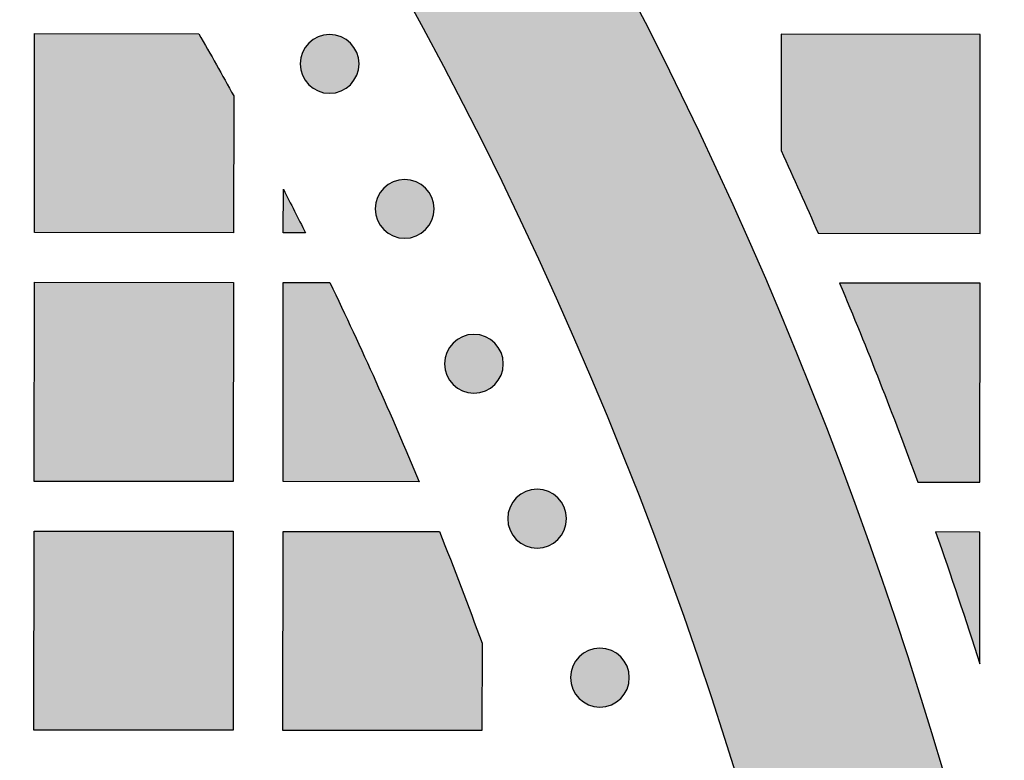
# Model space of a CAD drawing. Header units: millimetres. Extents: x -3873 to -97, y 912 to 4165.
# Tile 485 of 656: x -1459 to -1400, y 2983 to 3028. Entities that reach past the tile are written whole.
import ezdxf

# ---------------------------------------------------------------- set-up
doc = ezdxf.new("R2010")
doc.units = ezdxf.units.MM
doc.layers.add('pattern', color=7, linetype='Continuous', true_color=0x000000)

msp = doc.modelspace()

# ---------------------------------------------------------------- hatches: boundary and pattern name
at = {"layer": 'pattern'}
for points in [[(-1459.376, 3064.29), (-1458.047, 3064.119), (-1456.719, 3063.91), (-1455.394, 3063.663), (-1454.075, 3063.378), (-1452.761, 3063.056), (-1451.456, 3062.697), (-1450.161, 3062.3), (-1448.877, 3061.867), (-1447.605, 3061.397), (-1446.348, 3060.892), (-1445.107, 3060.352), (-1443.882, 3059.778), (-1442.677, 3059.171), (-1441.491, 3058.531), (-1440.327, 3057.859), (-1439.185, 3057.157), (-1436.495, 3053.165), (-1433.872, 3049.114), (-1431.318, 3045.006), (-1428.835, 3040.841), (-1426.425, 3036.622), (-1424.088, 3032.351), (-1421.828, 3028.03), (-1419.645, 3023.661), (-1417.541, 3019.246), (-1415.517, 3014.786), (-1413.575, 3010.285), (-1411.716, 3005.745), (-1409.94, 3001.167), (-1408.251, 2996.554), (-1406.647, 2991.909), (-1405.13, 2987.233), (-1403.702, 2982.53), (-1402.362, 2977.802), (-1401.111, 2973.051), (-1399.95, 2968.281), (-1398.88, 2963.492), (-1397.9, 2958.689), (-1397.011, 2953.873), (-1396.213, 2949.048), (-1395.507, 2944.215), (-1394.891, 2939.377), (-1394.366, 2934.537), (-1393.932, 2929.698), (-1393.589, 2924.862), (-1393.335, 2920.03), (-1393.171, 2915.207), (-1393.096, 2910.394), (-1405.096, 2910.406), (-1405.183, 2915.513), (-1405.375, 2920.633), (-1405.673, 2925.764), (-1406.077, 2930.902), (-1406.589, 2936.044), (-1407.208, 2941.187), (-1407.936, 2946.327), (-1408.772, 2951.461), (-1409.716, 2956.585), (-1410.768, 2961.696), (-1411.928, 2966.791), (-1413.196, 2971.865), (-1414.572, 2976.917), (-1416.053, 2981.942), (-1417.64, 2986.937), (-1419.332, 2991.899), (-1421.128, 2996.825), (-1423.026, 3001.71), (-1425.025, 3006.553), (-1427.124, 3011.349), (-1429.32, 3016.096), (-1431.613, 3020.792), (-1434, 3025.432), (-1436.48, 3030.014), (-1439.05, 3034.536), (-1441.708, 3038.995), (-1444.452, 3043.388), (-1447.28, 3047.714), (-1450.189, 3051.968), (-1453.176, 3056.151), (-1456.239, 3060.258)], [(-1446.478, 3023.295), (-1446.486, 3015.043), (-1458.486, 3015.055), (-1458.474, 3027.055), (-1448.581, 3027.045)], [(-1441.95, 3026.483), (-1441.922, 3026.511), (-1441.893, 3026.538), (-1441.863, 3026.565), (-1441.832, 3026.591), (-1441.801, 3026.617), (-1441.768, 3026.642), (-1441.735, 3026.667), (-1441.701, 3026.691), (-1441.666, 3026.714), (-1441.63, 3026.737), (-1441.594, 3026.759), (-1441.556, 3026.78), (-1441.518, 3026.8), (-1441.48, 3026.82), (-1441.44, 3026.839), (-1441.4, 3026.857), (-1441.359, 3026.874), (-1441.318, 3026.89), (-1441.276, 3026.905), (-1441.234, 3026.919), (-1441.191, 3026.932), (-1441.147, 3026.944), (-1441.103, 3026.955), (-1441.059, 3026.965), (-1441.014, 3026.973), (-1440.969, 3026.981), (-1440.924, 3026.987), (-1440.878, 3026.993), (-1440.833, 3026.997), (-1440.787, 3027), (-1440.741, 3027.001), (-1440.695, 3027.002), (-1440.649, 3027.001), (-1440.603, 3027), (-1440.558, 3026.997), (-1440.512, 3026.992), (-1440.467, 3026.987), (-1440.421, 3026.98), (-1440.376, 3026.973), (-1440.332, 3026.964), (-1440.287, 3026.954), (-1440.244, 3026.943), (-1440.2, 3026.931), (-1440.157, 3026.918), (-1440.115, 3026.904), (-1440.073, 3026.889), (-1440.031, 3026.872), (-1439.991, 3026.855), (-1439.951, 3026.837), (-1439.911, 3026.819), (-1439.872, 3026.799), (-1439.834, 3026.778), (-1439.797, 3026.757), (-1439.761, 3026.735), (-1439.725, 3026.712), (-1439.69, 3026.689), (-1439.656, 3026.665), (-1439.623, 3026.64), (-1439.59, 3026.615), (-1439.559, 3026.589), (-1439.528, 3026.563), (-1439.498, 3026.536), (-1439.469, 3026.509), (-1439.441, 3026.481), (-1439.414, 3026.453), (-1439.386, 3026.424), (-1439.36, 3026.394), (-1439.334, 3026.363), (-1439.308, 3026.332), (-1439.283, 3026.299), (-1439.258, 3026.266), (-1439.234, 3026.232), (-1439.211, 3026.197), (-1439.188, 3026.161), (-1439.166, 3026.124), (-1439.145, 3026.087), (-1439.124, 3026.049), (-1439.105, 3026.01), (-1439.086, 3025.971), (-1439.068, 3025.931), (-1439.051, 3025.89), (-1439.035, 3025.849), (-1439.02, 3025.807), (-1439.006, 3025.764), (-1438.993, 3025.721), (-1438.981, 3025.678), (-1438.97, 3025.634), (-1438.96, 3025.59), (-1438.951, 3025.545), (-1438.944, 3025.5), (-1438.937, 3025.455), (-1438.932, 3025.409), (-1438.928, 3025.364), (-1438.925, 3025.318), (-1438.923, 3025.272), (-1438.923, 3025.226), (-1438.923, 3025.18), (-1438.925, 3025.134), (-1438.928, 3025.088), (-1438.932, 3025.043), (-1438.938, 3024.997), (-1438.944, 3024.952), (-1438.952, 3024.907), (-1438.961, 3024.862), (-1438.971, 3024.818), (-1438.982, 3024.774), (-1438.994, 3024.731), (-1439.007, 3024.688), (-1439.021, 3024.645), (-1439.036, 3024.603), (-1439.052, 3024.562), (-1439.069, 3024.521), (-1439.087, 3024.481), (-1439.106, 3024.442), (-1439.126, 3024.403), (-1439.146, 3024.365), (-1439.168, 3024.328), (-1439.19, 3024.292), (-1439.212, 3024.256), (-1439.236, 3024.221), (-1439.26, 3024.187), (-1439.285, 3024.154), (-1439.31, 3024.121), (-1439.336, 3024.09), (-1439.362, 3024.059), (-1439.389, 3024.029), (-1439.416, 3024), (-1439.444, 3023.972), (-1439.472, 3023.944), (-1439.501, 3023.917), (-1439.531, 3023.891), (-1439.561, 3023.864), (-1439.593, 3023.839), (-1439.626, 3023.813), (-1439.659, 3023.789), (-1439.693, 3023.765), (-1439.728, 3023.741), (-1439.764, 3023.719), (-1439.8, 3023.697), (-1439.837, 3023.675), (-1439.875, 3023.655), (-1439.914, 3023.635), (-1439.954, 3023.617), (-1439.994, 3023.599), (-1440.035, 3023.582), (-1440.076, 3023.566), (-1440.118, 3023.551), (-1440.16, 3023.536), (-1440.203, 3023.523), (-1440.247, 3023.511), (-1440.291, 3023.501), (-1440.335, 3023.491), (-1440.38, 3023.482), (-1440.425, 3023.474), (-1440.47, 3023.468), (-1440.515, 3023.463), (-1440.561, 3023.459), (-1440.607, 3023.456), (-1440.653, 3023.454), (-1440.699, 3023.453), (-1440.745, 3023.454), (-1440.79, 3023.456), (-1440.836, 3023.459), (-1440.882, 3023.463), (-1440.927, 3023.468), (-1440.973, 3023.475), (-1441.018, 3023.483), (-1441.062, 3023.491), (-1441.106, 3023.501), (-1441.15, 3023.512), (-1441.194, 3023.524), (-1441.237, 3023.537), (-1441.279, 3023.552), (-1441.321, 3023.567), (-1441.362, 3023.583), (-1441.403, 3023.6), (-1441.443, 3023.618), (-1441.483, 3023.637), (-1441.521, 3023.657), (-1441.559, 3023.677), (-1441.597, 3023.698), (-1441.633, 3023.72), (-1441.669, 3023.743), (-1441.704, 3023.767), (-1441.738, 3023.791), (-1441.771, 3023.815), (-1441.803, 3023.841), (-1441.835, 3023.866), (-1441.866, 3023.893), (-1441.896, 3023.92), (-1441.925, 3023.947), (-1441.953, 3023.974), (-1441.98, 3024.002), (-1442.007, 3024.031), (-1442.034, 3024.061), (-1442.06, 3024.092), (-1442.086, 3024.124), (-1442.111, 3024.156), (-1442.136, 3024.19), (-1442.16, 3024.224), (-1442.183, 3024.259), (-1442.206, 3024.294), (-1442.228, 3024.331), (-1442.249, 3024.368), (-1442.27, 3024.406), (-1442.289, 3024.445), (-1442.308, 3024.484), (-1442.326, 3024.525), (-1442.343, 3024.565), (-1442.359, 3024.607), (-1442.374, 3024.649), (-1442.388, 3024.691), (-1442.401, 3024.734), (-1442.413, 3024.778), (-1442.424, 3024.821), (-1442.434, 3024.866), (-1442.443, 3024.91), (-1442.45, 3024.955), (-1442.457, 3025.001), (-1442.462, 3025.046), (-1442.466, 3025.092), (-1442.469, 3025.138), (-1442.471, 3025.183), (-1442.471, 3025.229), (-1442.471, 3025.275), (-1442.469, 3025.321), (-1442.466, 3025.367), (-1442.462, 3025.413), (-1442.456, 3025.458), (-1442.45, 3025.503), (-1442.442, 3025.548), (-1442.433, 3025.593), (-1442.423, 3025.637), (-1442.412, 3025.681), (-1442.4, 3025.725), (-1442.387, 3025.768), (-1442.373, 3025.81), (-1442.358, 3025.852), (-1442.342, 3025.893), (-1442.325, 3025.934), (-1442.307, 3025.974), (-1442.288, 3026.013), (-1442.268, 3026.052), (-1442.248, 3026.09), (-1442.226, 3026.127), (-1442.204, 3026.164), (-1442.181, 3026.2), (-1442.158, 3026.234), (-1442.134, 3026.269), (-1442.109, 3026.302), (-1442.084, 3026.334), (-1442.058, 3026.366), (-1442.032, 3026.397), (-1442.005, 3026.426), (-1441.978, 3026.455)], [(-1413.481, 3019.998), (-1411.246, 3015.01), (-1401.486, 3015), (-1401.475, 3027.001), (-1413.475, 3027.012)], [(-1437.427, 3017.741), (-1437.399, 3017.769), (-1437.37, 3017.796), (-1437.34, 3017.823), (-1437.309, 3017.849), (-1437.277, 3017.875), (-1437.245, 3017.9), (-1437.212, 3017.924), (-1437.177, 3017.948), (-1437.143, 3017.972), (-1437.107, 3017.994), (-1437.07, 3018.016), (-1437.033, 3018.038), (-1436.995, 3018.058), (-1436.956, 3018.078), (-1436.917, 3018.097), (-1436.877, 3018.114), (-1436.836, 3018.131), (-1436.795, 3018.147), (-1436.753, 3018.163), (-1436.71, 3018.177), (-1436.667, 3018.19), (-1436.624, 3018.202), (-1436.58, 3018.213), (-1436.535, 3018.222), (-1436.491, 3018.231), (-1436.446, 3018.239), (-1436.401, 3018.245), (-1436.355, 3018.25), (-1436.309, 3018.255), (-1436.264, 3018.257), (-1436.218, 3018.259), (-1436.172, 3018.26), (-1436.126, 3018.259), (-1436.08, 3018.257), (-1436.034, 3018.254), (-1435.989, 3018.25), (-1435.943, 3018.245), (-1435.898, 3018.238), (-1435.853, 3018.231), (-1435.808, 3018.222), (-1435.764, 3018.212), (-1435.72, 3018.201), (-1435.677, 3018.189), (-1435.634, 3018.176), (-1435.591, 3018.161), (-1435.549, 3018.146), (-1435.508, 3018.13), (-1435.467, 3018.113), (-1435.427, 3018.095), (-1435.388, 3018.076), (-1435.349, 3018.057), (-1435.311, 3018.036), (-1435.274, 3018.015), (-1435.237, 3017.993), (-1435.202, 3017.97), (-1435.167, 3017.946), (-1435.133, 3017.922), (-1435.099, 3017.898), (-1435.067, 3017.872), (-1435.035, 3017.847), (-1435.005, 3017.82), (-1434.975, 3017.794), (-1434.946, 3017.766), (-1434.918, 3017.739), (-1434.89, 3017.711), (-1434.863, 3017.682), (-1434.836, 3017.652), (-1434.81, 3017.621), (-1434.784, 3017.589), (-1434.759, 3017.557), (-1434.735, 3017.524), (-1434.711, 3017.489), (-1434.687, 3017.454), (-1434.664, 3017.419), (-1434.643, 3017.382), (-1434.621, 3017.345), (-1434.601, 3017.307), (-1434.581, 3017.268), (-1434.562, 3017.229), (-1434.544, 3017.189), (-1434.527, 3017.148), (-1434.511, 3017.106), (-1434.496, 3017.065), (-1434.482, 3017.022), (-1434.469, 3016.979), (-1434.457, 3016.936), (-1434.446, 3016.892), (-1434.437, 3016.847), (-1434.428, 3016.803), (-1434.42, 3016.758), (-1434.414, 3016.712), (-1434.409, 3016.667), (-1434.404, 3016.621), (-1434.401, 3016.576), (-1434.4, 3016.53), (-1434.399, 3016.484), (-1434.4, 3016.438), (-1434.402, 3016.392), (-1434.405, 3016.346), (-1434.409, 3016.301), (-1434.414, 3016.255), (-1434.421, 3016.21), (-1434.428, 3016.165), (-1434.437, 3016.12), (-1434.447, 3016.076), (-1434.458, 3016.032), (-1434.47, 3015.989), (-1434.483, 3015.946), (-1434.497, 3015.903), (-1434.513, 3015.861), (-1434.529, 3015.82), (-1434.546, 3015.779), (-1434.564, 3015.739), (-1434.583, 3015.7), (-1434.602, 3015.661), (-1434.623, 3015.623), (-1434.644, 3015.586), (-1434.666, 3015.549), (-1434.689, 3015.514), (-1434.712, 3015.479), (-1434.737, 3015.445), (-1434.761, 3015.411), (-1434.787, 3015.379), (-1434.812, 3015.347), (-1434.839, 3015.317), (-1434.865, 3015.287), (-1434.893, 3015.258), (-1434.92, 3015.23), (-1434.948, 3015.202), (-1434.977, 3015.175), (-1435.007, 3015.148), (-1435.038, 3015.122), (-1435.07, 3015.096), (-1435.102, 3015.071), (-1435.135, 3015.047), (-1435.17, 3015.023), (-1435.204, 3014.999), (-1435.24, 3014.976), (-1435.277, 3014.954), (-1435.314, 3014.933), (-1435.352, 3014.913), (-1435.391, 3014.893), (-1435.43, 3014.874), (-1435.47, 3014.856), (-1435.511, 3014.839), (-1435.552, 3014.823), (-1435.594, 3014.808), (-1435.637, 3014.794), (-1435.68, 3014.781), (-1435.723, 3014.769), (-1435.767, 3014.758), (-1435.812, 3014.748), (-1435.856, 3014.74), (-1435.901, 3014.732), (-1435.946, 3014.726), (-1435.992, 3014.72), (-1436.038, 3014.716), (-1436.083, 3014.713), (-1436.129, 3014.712), (-1436.175, 3014.711), (-1436.221, 3014.712), (-1436.267, 3014.714), (-1436.313, 3014.717), (-1436.358, 3014.721), (-1436.404, 3014.726), (-1436.449, 3014.733), (-1436.494, 3014.74), (-1436.539, 3014.749), (-1436.583, 3014.759), (-1436.627, 3014.77), (-1436.67, 3014.782), (-1436.713, 3014.795), (-1436.756, 3014.809), (-1436.798, 3014.825), (-1436.839, 3014.841), (-1436.88, 3014.858), (-1436.92, 3014.876), (-1436.959, 3014.895), (-1436.998, 3014.914), (-1437.036, 3014.935), (-1437.073, 3014.956), (-1437.11, 3014.978), (-1437.145, 3015.001), (-1437.18, 3015.024), (-1437.214, 3015.049), (-1437.248, 3015.073), (-1437.28, 3015.098), (-1437.312, 3015.124), (-1437.342, 3015.151), (-1437.372, 3015.177), (-1437.401, 3015.204), (-1437.429, 3015.232), (-1437.457, 3015.26), (-1437.484, 3015.289), (-1437.511, 3015.319), (-1437.537, 3015.35), (-1437.563, 3015.382), (-1437.588, 3015.414), (-1437.612, 3015.447), (-1437.636, 3015.481), (-1437.66, 3015.516), (-1437.683, 3015.552), (-1437.704, 3015.589), (-1437.726, 3015.626), (-1437.746, 3015.664), (-1437.766, 3015.703), (-1437.785, 3015.742), (-1437.803, 3015.782), (-1437.82, 3015.823), (-1437.836, 3015.864), (-1437.851, 3015.906), (-1437.865, 3015.949), (-1437.878, 3015.992), (-1437.89, 3016.035), (-1437.901, 3016.079), (-1437.91, 3016.124), (-1437.919, 3016.168), (-1437.927, 3016.213), (-1437.933, 3016.258), (-1437.938, 3016.304), (-1437.943, 3016.35), (-1437.946, 3016.395), (-1437.947, 3016.441), (-1437.948, 3016.487), (-1437.947, 3016.533), (-1437.945, 3016.579), (-1437.942, 3016.625), (-1437.938, 3016.67), (-1437.933, 3016.716), (-1437.926, 3016.761), (-1437.919, 3016.806), (-1437.91, 3016.851), (-1437.9, 3016.895), (-1437.889, 3016.939), (-1437.877, 3016.982), (-1437.864, 3017.025), (-1437.85, 3017.068), (-1437.834, 3017.11), (-1437.818, 3017.151), (-1437.801, 3017.192), (-1437.783, 3017.232), (-1437.764, 3017.271), (-1437.745, 3017.31), (-1437.724, 3017.348), (-1437.703, 3017.385), (-1437.681, 3017.422), (-1437.658, 3017.457), (-1437.635, 3017.492), (-1437.61, 3017.526), (-1437.586, 3017.56), (-1437.56, 3017.592), (-1437.535, 3017.624), (-1437.508, 3017.654), (-1437.482, 3017.684), (-1437.454, 3017.713)], [(-1442.153, 3015.039), (-1443.486, 3015.04), (-1443.483, 3017.663)], [(-1446.5, 3000.043), (-1458.5, 3000.055), (-1458.488, 3012.055), (-1446.488, 3012.043)], [(-1435.302, 3000.033), (-1443.5, 3000.041), (-1443.488, 3012.04), (-1440.681, 3012.038), (-1437.908, 3006.072)], [(-1409.96, 3012.008), (-1407.529, 3006.035), (-1405.242, 3000.004), (-1401.5, 3000.001), (-1401.489, 3012)], [(-1433.252, 3008.398), (-1433.224, 3008.426), (-1433.195, 3008.453), (-1433.165, 3008.479), (-1433.134, 3008.506), (-1433.103, 3008.531), (-1433.07, 3008.557), (-1433.037, 3008.581), (-1433.003, 3008.605), (-1432.968, 3008.629), (-1432.932, 3008.651), (-1432.896, 3008.673), (-1432.858, 3008.694), (-1432.82, 3008.715), (-1432.782, 3008.735), (-1432.742, 3008.753), (-1432.702, 3008.771), (-1432.661, 3008.788), (-1432.62, 3008.804), (-1432.578, 3008.819), (-1432.536, 3008.833), (-1432.493, 3008.847), (-1432.449, 3008.858), (-1432.405, 3008.869), (-1432.361, 3008.879), (-1432.316, 3008.888), (-1432.271, 3008.896), (-1432.226, 3008.902), (-1432.181, 3008.907), (-1432.135, 3008.911), (-1432.089, 3008.914), (-1432.043, 3008.916), (-1431.997, 3008.917), (-1431.951, 3008.916), (-1431.905, 3008.914), (-1431.86, 3008.911), (-1431.814, 3008.907), (-1431.769, 3008.902), (-1431.723, 3008.895), (-1431.678, 3008.887), (-1431.634, 3008.879), (-1431.589, 3008.869), (-1431.546, 3008.858), (-1431.502, 3008.846), (-1431.459, 3008.832), (-1431.417, 3008.818), (-1431.375, 3008.803), (-1431.333, 3008.787), (-1431.293, 3008.77), (-1431.253, 3008.752), (-1431.213, 3008.733), (-1431.175, 3008.713), (-1431.137, 3008.693), (-1431.099, 3008.672), (-1431.063, 3008.649), (-1431.027, 3008.627), (-1430.992, 3008.603), (-1430.958, 3008.579), (-1430.925, 3008.554), (-1430.892, 3008.529), (-1430.861, 3008.503), (-1430.83, 3008.477), (-1430.8, 3008.45), (-1430.771, 3008.423), (-1430.743, 3008.396), (-1430.716, 3008.367), (-1430.689, 3008.338), (-1430.662, 3008.309), (-1430.636, 3008.278), (-1430.61, 3008.246), (-1430.585, 3008.214), (-1430.56, 3008.18), (-1430.536, 3008.146), (-1430.513, 3008.111), (-1430.49, 3008.076), (-1430.468, 3008.039), (-1430.447, 3008.002), (-1430.426, 3007.964), (-1430.407, 3007.925), (-1430.388, 3007.886), (-1430.37, 3007.845), (-1430.353, 3007.805), (-1430.337, 3007.763), (-1430.322, 3007.721), (-1430.308, 3007.679), (-1430.295, 3007.636), (-1430.283, 3007.592), (-1430.272, 3007.548), (-1430.262, 3007.504), (-1430.253, 3007.46), (-1430.246, 3007.415), (-1430.239, 3007.369), (-1430.234, 3007.324), (-1430.23, 3007.278), (-1430.227, 3007.232), (-1430.225, 3007.186), (-1430.225, 3007.141), (-1430.225, 3007.095), (-1430.227, 3007.049), (-1430.23, 3007.003), (-1430.234, 3006.957), (-1430.24, 3006.912), (-1430.246, 3006.867), (-1430.254, 3006.822), (-1430.263, 3006.777), (-1430.273, 3006.733), (-1430.284, 3006.689), (-1430.296, 3006.645), (-1430.309, 3006.602), (-1430.323, 3006.56), (-1430.338, 3006.518), (-1430.354, 3006.477), (-1430.371, 3006.436), (-1430.389, 3006.396), (-1430.408, 3006.356), (-1430.428, 3006.318), (-1430.448, 3006.28), (-1430.47, 3006.243), (-1430.492, 3006.206), (-1430.515, 3006.17), (-1430.538, 3006.135), (-1430.562, 3006.101), (-1430.587, 3006.068), (-1430.612, 3006.036), (-1430.638, 3006.004), (-1430.664, 3005.973), (-1430.691, 3005.944), (-1430.718, 3005.915), (-1430.746, 3005.886), (-1430.774, 3005.859), (-1430.803, 3005.832), (-1430.833, 3005.805), (-1430.863, 3005.779), (-1430.895, 3005.753), (-1430.928, 3005.728), (-1430.961, 3005.703), (-1430.995, 3005.679), (-1431.03, 3005.656), (-1431.066, 3005.633), (-1431.102, 3005.611), (-1431.139, 3005.59), (-1431.178, 3005.57), (-1431.216, 3005.55), (-1431.256, 3005.531), (-1431.296, 3005.513), (-1431.337, 3005.496), (-1431.378, 3005.48), (-1431.42, 3005.465), (-1431.462, 3005.451), (-1431.505, 3005.438), (-1431.549, 3005.426), (-1431.593, 3005.415), (-1431.637, 3005.405), (-1431.682, 3005.397), (-1431.727, 3005.389), (-1431.772, 3005.383), (-1431.817, 3005.377), (-1431.863, 3005.373), (-1431.909, 3005.37), (-1431.955, 3005.368), (-1432.001, 3005.368), (-1432.047, 3005.369), (-1432.092, 3005.37), (-1432.138, 3005.373), (-1432.184, 3005.378), (-1432.229, 3005.383), (-1432.275, 3005.389), (-1432.32, 3005.397), (-1432.364, 3005.406), (-1432.408, 3005.416), (-1432.452, 3005.427), (-1432.496, 3005.439), (-1432.539, 3005.452), (-1432.581, 3005.466), (-1432.623, 3005.481), (-1432.665, 3005.497), (-1432.705, 3005.515), (-1432.745, 3005.533), (-1432.785, 3005.551), (-1432.823, 3005.571), (-1432.861, 3005.592), (-1432.899, 3005.613), (-1432.935, 3005.635), (-1432.971, 3005.658), (-1433.006, 3005.681), (-1433.04, 3005.705), (-1433.073, 3005.73), (-1433.106, 3005.755), (-1433.137, 3005.781), (-1433.168, 3005.807), (-1433.198, 3005.834), (-1433.227, 3005.861), (-1433.255, 3005.889), (-1433.282, 3005.917), (-1433.309, 3005.946), (-1433.336, 3005.976), (-1433.362, 3006.007), (-1433.388, 3006.038), (-1433.413, 3006.071), (-1433.438, 3006.104), (-1433.462, 3006.138), (-1433.485, 3006.173), (-1433.508, 3006.209), (-1433.53, 3006.245), (-1433.551, 3006.283), (-1433.572, 3006.321), (-1433.591, 3006.36), (-1433.61, 3006.399), (-1433.628, 3006.439), (-1433.645, 3006.48), (-1433.661, 3006.521), (-1433.676, 3006.563), (-1433.69, 3006.606), (-1433.703, 3006.649), (-1433.715, 3006.692), (-1433.726, 3006.736), (-1433.736, 3006.78), (-1433.745, 3006.825), (-1433.752, 3006.87), (-1433.759, 3006.915), (-1433.764, 3006.961), (-1433.768, 3007.006), (-1433.771, 3007.052), (-1433.773, 3007.098), (-1433.773, 3007.144), (-1433.773, 3007.19), (-1433.771, 3007.236), (-1433.768, 3007.282), (-1433.764, 3007.327), (-1433.758, 3007.373), (-1433.752, 3007.418), (-1433.744, 3007.463), (-1433.735, 3007.507), (-1433.725, 3007.552), (-1433.714, 3007.596), (-1433.702, 3007.639), (-1433.689, 3007.682), (-1433.675, 3007.725), (-1433.66, 3007.766), (-1433.644, 3007.808), (-1433.627, 3007.849), (-1433.609, 3007.889), (-1433.59, 3007.928), (-1433.57, 3007.967), (-1433.55, 3008.005), (-1433.528, 3008.042), (-1433.506, 3008.078), (-1433.483, 3008.114), (-1433.46, 3008.149), (-1433.436, 3008.183), (-1433.411, 3008.216), (-1433.386, 3008.249), (-1433.36, 3008.28), (-1433.334, 3008.311), (-1433.307, 3008.341), (-1433.28, 3008.37)], [(-1429.44, 2999.061), (-1429.412, 2999.089), (-1429.383, 2999.116), (-1429.353, 2999.143), (-1429.322, 2999.169), (-1429.291, 2999.194), (-1429.258, 2999.22), (-1429.225, 2999.244), (-1429.191, 2999.268), (-1429.156, 2999.292), (-1429.12, 2999.314), (-1429.083, 2999.336), (-1429.046, 2999.358), (-1429.008, 2999.378), (-1428.969, 2999.398), (-1428.93, 2999.417), (-1428.89, 2999.434), (-1428.849, 2999.451), (-1428.808, 2999.467), (-1428.766, 2999.483), (-1428.723, 2999.497), (-1428.68, 2999.51), (-1428.637, 2999.522), (-1428.593, 2999.533), (-1428.549, 2999.542), (-1428.504, 2999.551), (-1428.459, 2999.559), (-1428.414, 2999.565), (-1428.368, 2999.57), (-1428.323, 2999.574), (-1428.277, 2999.577), (-1428.231, 2999.579), (-1428.185, 2999.58), (-1428.139, 2999.579), (-1428.093, 2999.577), (-1428.047, 2999.574), (-1428.002, 2999.57), (-1427.956, 2999.565), (-1427.911, 2999.558), (-1427.866, 2999.551), (-1427.821, 2999.542), (-1427.777, 2999.532), (-1427.733, 2999.521), (-1427.69, 2999.509), (-1427.647, 2999.496), (-1427.604, 2999.481), (-1427.563, 2999.466), (-1427.521, 2999.45), (-1427.48, 2999.433), (-1427.44, 2999.415), (-1427.401, 2999.396), (-1427.362, 2999.377), (-1427.324, 2999.356), (-1427.287, 2999.335), (-1427.251, 2999.313), (-1427.215, 2999.29), (-1427.18, 2999.266), (-1427.146, 2999.242), (-1427.113, 2999.218), (-1427.08, 2999.192), (-1427.049, 2999.167), (-1427.018, 2999.14), (-1426.988, 2999.114), (-1426.959, 2999.086), (-1426.931, 2999.059), (-1426.903, 2999.031), (-1426.876, 2999.002), (-1426.85, 2998.972), (-1426.823, 2998.941), (-1426.798, 2998.909), (-1426.772, 2998.877), (-1426.748, 2998.844), (-1426.724, 2998.809), (-1426.7, 2998.774), (-1426.678, 2998.739), (-1426.656, 2998.702), (-1426.634, 2998.665), (-1426.614, 2998.627), (-1426.594, 2998.588), (-1426.576, 2998.549), (-1426.558, 2998.509), (-1426.541, 2998.468), (-1426.525, 2998.426), (-1426.51, 2998.384), (-1426.495, 2998.342), (-1426.482, 2998.299), (-1426.47, 2998.256), (-1426.46, 2998.212), (-1426.45, 2998.167), (-1426.441, 2998.123), (-1426.433, 2998.078), (-1426.427, 2998.032), (-1426.422, 2997.987), (-1426.418, 2997.941), (-1426.415, 2997.896), (-1426.413, 2997.85), (-1426.412, 2997.804), (-1426.413, 2997.758), (-1426.415, 2997.712), (-1426.418, 2997.666), (-1426.422, 2997.62), (-1426.427, 2997.575), (-1426.434, 2997.53), (-1426.442, 2997.485), (-1426.45, 2997.44), (-1426.46, 2997.396), (-1426.471, 2997.352), (-1426.483, 2997.309), (-1426.497, 2997.266), (-1426.511, 2997.223), (-1426.526, 2997.181), (-1426.542, 2997.14), (-1426.559, 2997.099), (-1426.577, 2997.059), (-1426.596, 2997.02), (-1426.616, 2996.981), (-1426.636, 2996.943), (-1426.657, 2996.906), (-1426.679, 2996.869), (-1426.702, 2996.834), (-1426.726, 2996.799), (-1426.75, 2996.765), (-1426.774, 2996.731), (-1426.8, 2996.699), (-1426.826, 2996.667), (-1426.852, 2996.637), (-1426.879, 2996.607), (-1426.906, 2996.578), (-1426.933, 2996.55), (-1426.961, 2996.522), (-1426.991, 2996.495), (-1427.02, 2996.468), (-1427.051, 2996.442), (-1427.083, 2996.416), (-1427.115, 2996.391), (-1427.149, 2996.366), (-1427.183, 2996.342), (-1427.218, 2996.319), (-1427.253, 2996.296), (-1427.29, 2996.274), (-1427.327, 2996.253), (-1427.365, 2996.233), (-1427.404, 2996.213), (-1427.443, 2996.194), (-1427.484, 2996.176), (-1427.524, 2996.159), (-1427.566, 2996.143), (-1427.608, 2996.128), (-1427.65, 2996.114), (-1427.693, 2996.101), (-1427.737, 2996.089), (-1427.78, 2996.078), (-1427.825, 2996.068), (-1427.869, 2996.06), (-1427.914, 2996.052), (-1427.96, 2996.046), (-1428.005, 2996.04), (-1428.051, 2996.036), (-1428.097, 2996.033), (-1428.142, 2996.032), (-1428.188, 2996.031), (-1428.234, 2996.032), (-1428.28, 2996.034), (-1428.326, 2996.037), (-1428.372, 2996.041), (-1428.417, 2996.046), (-1428.462, 2996.053), (-1428.507, 2996.06), (-1428.552, 2996.069), (-1428.596, 2996.079), (-1428.64, 2996.09), (-1428.684, 2996.102), (-1428.727, 2996.115), (-1428.769, 2996.129), (-1428.811, 2996.145), (-1428.852, 2996.161), (-1428.893, 2996.178), (-1428.933, 2996.196), (-1428.972, 2996.215), (-1429.011, 2996.234), (-1429.049, 2996.255), (-1429.086, 2996.276), (-1429.123, 2996.298), (-1429.159, 2996.321), (-1429.193, 2996.344), (-1429.228, 2996.368), (-1429.261, 2996.393), (-1429.293, 2996.418), (-1429.325, 2996.444), (-1429.356, 2996.47), (-1429.385, 2996.497), (-1429.414, 2996.524), (-1429.443, 2996.552), (-1429.47, 2996.58), (-1429.497, 2996.609), (-1429.524, 2996.639), (-1429.55, 2996.67), (-1429.576, 2996.702), (-1429.601, 2996.734), (-1429.626, 2996.767), (-1429.65, 2996.801), (-1429.673, 2996.836), (-1429.696, 2996.872), (-1429.718, 2996.909), (-1429.739, 2996.946), (-1429.759, 2996.984), (-1429.779, 2997.023), (-1429.798, 2997.062), (-1429.816, 2997.102), (-1429.833, 2997.143), (-1429.849, 2997.184), (-1429.864, 2997.226), (-1429.878, 2997.269), (-1429.891, 2997.312), (-1429.903, 2997.355), (-1429.914, 2997.399), (-1429.924, 2997.443), (-1429.932, 2997.488), (-1429.94, 2997.533), (-1429.946, 2997.578), (-1429.952, 2997.624), (-1429.956, 2997.669), (-1429.959, 2997.715), (-1429.96, 2997.761), (-1429.961, 2997.807), (-1429.96, 2997.853), (-1429.959, 2997.899), (-1429.956, 2997.945), (-1429.951, 2997.99), (-1429.946, 2998.036), (-1429.939, 2998.081), (-1429.932, 2998.126), (-1429.923, 2998.171), (-1429.913, 2998.215), (-1429.902, 2998.259), (-1429.89, 2998.302), (-1429.877, 2998.345), (-1429.863, 2998.388), (-1429.848, 2998.43), (-1429.831, 2998.471), (-1429.814, 2998.512), (-1429.796, 2998.552), (-1429.778, 2998.591), (-1429.758, 2998.63), (-1429.737, 2998.668), (-1429.716, 2998.705), (-1429.694, 2998.742), (-1429.671, 2998.777), (-1429.648, 2998.812), (-1429.624, 2998.846), (-1429.599, 2998.88), (-1429.574, 2998.912), (-1429.548, 2998.944), (-1429.522, 2998.974), (-1429.495, 2999.004), (-1429.468, 2999.033)], [(-1446.503, 2997.043), (-1446.514, 2985.043), (-1458.514, 2985.055), (-1458.503, 2997.055)], [(-1431.509, 2990.305), (-1431.514, 2985.029), (-1443.514, 2985.041), (-1443.503, 2997.04), (-1434.079, 2997.031)], [(-1401.511, 2989.055), (-1401.503, 2997), (-1404.166, 2997.003)], [(-1425.658, 2989.477), (-1425.629, 2989.504), (-1425.6, 2989.531), (-1425.57, 2989.558), (-1425.54, 2989.584), (-1425.508, 2989.61), (-1425.476, 2989.635), (-1425.442, 2989.66), (-1425.408, 2989.684), (-1425.373, 2989.707), (-1425.337, 2989.73), (-1425.301, 2989.752), (-1425.264, 2989.773), (-1425.226, 2989.794), (-1425.187, 2989.813), (-1425.147, 2989.832), (-1425.107, 2989.85), (-1425.067, 2989.867), (-1425.025, 2989.883), (-1424.983, 2989.898), (-1424.941, 2989.912), (-1424.898, 2989.925), (-1424.854, 2989.937), (-1424.81, 2989.948), (-1424.766, 2989.958), (-1424.721, 2989.967), (-1424.676, 2989.974), (-1424.631, 2989.981), (-1424.586, 2989.986), (-1424.54, 2989.99), (-1424.494, 2989.993), (-1424.448, 2989.995), (-1424.402, 2989.995), (-1424.357, 2989.995), (-1424.311, 2989.993), (-1424.265, 2989.99), (-1424.219, 2989.986), (-1424.174, 2989.98), (-1424.129, 2989.974), (-1424.084, 2989.966), (-1424.039, 2989.957), (-1423.995, 2989.947), (-1423.951, 2989.936), (-1423.907, 2989.924), (-1423.864, 2989.911), (-1423.822, 2989.897), (-1423.78, 2989.882), (-1423.739, 2989.866), (-1423.698, 2989.849), (-1423.658, 2989.831), (-1423.618, 2989.812), (-1423.58, 2989.792), (-1423.542, 2989.772), (-1423.504, 2989.75), (-1423.468, 2989.728), (-1423.432, 2989.705), (-1423.397, 2989.682), (-1423.363, 2989.658), (-1423.33, 2989.633), (-1423.298, 2989.608), (-1423.266, 2989.582), (-1423.235, 2989.556), (-1423.205, 2989.529), (-1423.176, 2989.502), (-1423.148, 2989.474), (-1423.121, 2989.446), (-1423.094, 2989.417), (-1423.067, 2989.387), (-1423.041, 2989.356), (-1423.015, 2989.325), (-1422.99, 2989.292), (-1422.965, 2989.259), (-1422.941, 2989.225), (-1422.918, 2989.19), (-1422.895, 2989.154), (-1422.873, 2989.118), (-1422.852, 2989.08), (-1422.831, 2989.042), (-1422.812, 2989.004), (-1422.793, 2988.964), (-1422.775, 2988.924), (-1422.758, 2988.883), (-1422.742, 2988.842), (-1422.727, 2988.8), (-1422.713, 2988.758), (-1422.7, 2988.715), (-1422.688, 2988.671), (-1422.677, 2988.627), (-1422.667, 2988.583), (-1422.658, 2988.538), (-1422.651, 2988.493), (-1422.644, 2988.448), (-1422.639, 2988.403), (-1422.635, 2988.357), (-1422.632, 2988.311), (-1422.63, 2988.265), (-1422.63, 2988.219), (-1422.63, 2988.173), (-1422.632, 2988.127), (-1422.635, 2988.082), (-1422.639, 2988.036), (-1422.645, 2987.991), (-1422.651, 2987.945), (-1422.659, 2987.9), (-1422.668, 2987.856), (-1422.678, 2987.811), (-1422.689, 2987.768), (-1422.701, 2987.724), (-1422.714, 2987.681), (-1422.728, 2987.639), (-1422.743, 2987.597), (-1422.759, 2987.555), (-1422.776, 2987.515), (-1422.794, 2987.475), (-1422.813, 2987.435), (-1422.833, 2987.397), (-1422.854, 2987.359), (-1422.875, 2987.321), (-1422.897, 2987.285), (-1422.92, 2987.249), (-1422.943, 2987.214), (-1422.967, 2987.18), (-1422.992, 2987.147), (-1423.017, 2987.114), (-1423.043, 2987.083), (-1423.069, 2987.052), (-1423.096, 2987.022), (-1423.123, 2986.993), (-1423.151, 2986.965), (-1423.179, 2986.938), (-1423.208, 2986.911), (-1423.238, 2986.884), (-1423.269, 2986.858), (-1423.3, 2986.832), (-1423.333, 2986.807), (-1423.366, 2986.782), (-1423.4, 2986.758), (-1423.435, 2986.735), (-1423.471, 2986.712), (-1423.507, 2986.69), (-1423.545, 2986.669), (-1423.583, 2986.648), (-1423.621, 2986.629), (-1423.661, 2986.61), (-1423.701, 2986.592), (-1423.742, 2986.575), (-1423.783, 2986.559), (-1423.825, 2986.544), (-1423.868, 2986.53), (-1423.911, 2986.517), (-1423.954, 2986.505), (-1423.998, 2986.494), (-1424.042, 2986.484), (-1424.087, 2986.475), (-1424.132, 2986.468), (-1424.177, 2986.461), (-1424.223, 2986.456), (-1424.268, 2986.452), (-1424.314, 2986.449), (-1424.36, 2986.447), (-1424.406, 2986.447), (-1424.452, 2986.447), (-1424.498, 2986.449), (-1424.543, 2986.452), (-1424.589, 2986.456), (-1424.635, 2986.462), (-1424.68, 2986.468), (-1424.725, 2986.476), (-1424.769, 2986.485), (-1424.814, 2986.495), (-1424.858, 2986.506), (-1424.901, 2986.518), (-1424.944, 2986.531), (-1424.986, 2986.545), (-1425.028, 2986.56), (-1425.07, 2986.576), (-1425.11, 2986.593), (-1425.15, 2986.611), (-1425.19, 2986.63), (-1425.229, 2986.65), (-1425.267, 2986.67), (-1425.304, 2986.692), (-1425.34, 2986.714), (-1425.376, 2986.737), (-1425.411, 2986.76), (-1425.445, 2986.784), (-1425.478, 2986.809), (-1425.511, 2986.834), (-1425.542, 2986.86), (-1425.573, 2986.886), (-1425.603, 2986.913), (-1425.632, 2986.94), (-1425.66, 2986.968), (-1425.687, 2986.996), (-1425.715, 2987.025), (-1425.741, 2987.055), (-1425.767, 2987.085), (-1425.793, 2987.117), (-1425.818, 2987.15), (-1425.843, 2987.183), (-1425.867, 2987.217), (-1425.89, 2987.252), (-1425.913, 2987.288), (-1425.935, 2987.324), (-1425.956, 2987.361), (-1425.977, 2987.4), (-1425.996, 2987.438), (-1426.015, 2987.478), (-1426.033, 2987.518), (-1426.05, 2987.559), (-1426.066, 2987.6), (-1426.081, 2987.642), (-1426.095, 2987.684), (-1426.108, 2987.727), (-1426.12, 2987.771), (-1426.131, 2987.815), (-1426.141, 2987.859), (-1426.15, 2987.904), (-1426.157, 2987.949), (-1426.164, 2987.994), (-1426.169, 2988.039), (-1426.173, 2988.085), (-1426.176, 2988.131), (-1426.178, 2988.177), (-1426.178, 2988.223), (-1426.178, 2988.269), (-1426.176, 2988.314), (-1426.173, 2988.36), (-1426.169, 2988.406), (-1426.163, 2988.451), (-1426.157, 2988.497), (-1426.149, 2988.542), (-1426.14, 2988.586), (-1426.131, 2988.63), (-1426.12, 2988.674), (-1426.107, 2988.718), (-1426.094, 2988.761), (-1426.08, 2988.803), (-1426.065, 2988.845), (-1426.049, 2988.887), (-1426.032, 2988.927), (-1426.014, 2988.967), (-1425.995, 2989.007), (-1425.975, 2989.045), (-1425.955, 2989.083), (-1425.933, 2989.121), (-1425.911, 2989.157), (-1425.889, 2989.193), (-1425.865, 2989.228), (-1425.841, 2989.262), (-1425.816, 2989.295), (-1425.791, 2989.328), (-1425.765, 2989.359), (-1425.739, 2989.39), (-1425.712, 2989.42), (-1425.685, 2989.449)]]:
    msp.add_hatch(color=256, dxfattribs=at).paths.add_polyline_path(points, flags=0)

# ---------------------------------------------------------------- linework, layer by layer
for points in [[(-1446.478, 3023.295), (-1446.486, 3015.043), (-1458.486, 3015.055), (-1458.474, 3027.055), (-1448.581, 3027.045)], [(-1411.246, 3015.01), (-1401.486, 3015), (-1401.475, 3027.001), (-1413.475, 3027.012), (-1413.481, 3019.998)], [(-1442.153, 3015.039), (-1443.486, 3015.04), (-1443.483, 3017.663)], [(-1435.302, 3000.033), (-1443.5, 3000.041), (-1443.488, 3012.04), (-1440.681, 3012.038)], [(-1405.242, 3000.004), (-1401.5, 3000.001), (-1401.489, 3012), (-1409.96, 3012.008)], [(-1431.509, 2990.305), (-1431.514, 2985.029), (-1443.514, 2985.041), (-1443.503, 2997.04), (-1434.079, 2997.031)], [(-1401.511, 2989.055), (-1401.503, 2997), (-1404.166, 2997.003)]]:
    msp.add_lwpolyline(points, dxfattribs=at)
for points in [[(-1446.5, 3000.043), (-1458.5, 3000.055), (-1458.488, 3012.055), (-1446.488, 3012.043)], [(-1446.503, 2997.043), (-1446.514, 2985.043), (-1458.514, 2985.055), (-1458.503, 2997.055)]]:
    msp.add_lwpolyline(points, close=True, dxfattribs=at)
at = {"layer": 'pattern', "extrusion": (0, 0, -1)}
for centre in [(1440.697, 3025.228), (1436.173, 3016.485), (1431.999, 3007.142), (1428.187, 2997.805), (1424.404, 2988.221)]:
    msp.add_circle(centre, 1.774, dxfattribs=at)
at = {"layer": 'pattern'}
msp.add_arc((-1655.18, 2908.708), 250.09, 0.38888, 38.4699, dxfattribs=at)
at = {"layer": 'pattern', "extrusion": (0, 0, -1)}
for radius, start, end in [(262.09, 145.50001, 179.63142), (238.09, 150.19644, 151.23132), (266.09, 155.27635, 156.45336), (238.09, 152.76633, 153.47419), (238.09, 154.27872, 157.44485), (266.09, 157.15649, 159.93399), (238.09, 158.22477, 159.95761), (266.09, 160.62052, 162.42498)]:
    msp.add_arc((1655.18, 2908.708), radius, start, end, dxfattribs=at)

doc.saveas('drawing.dxf')
